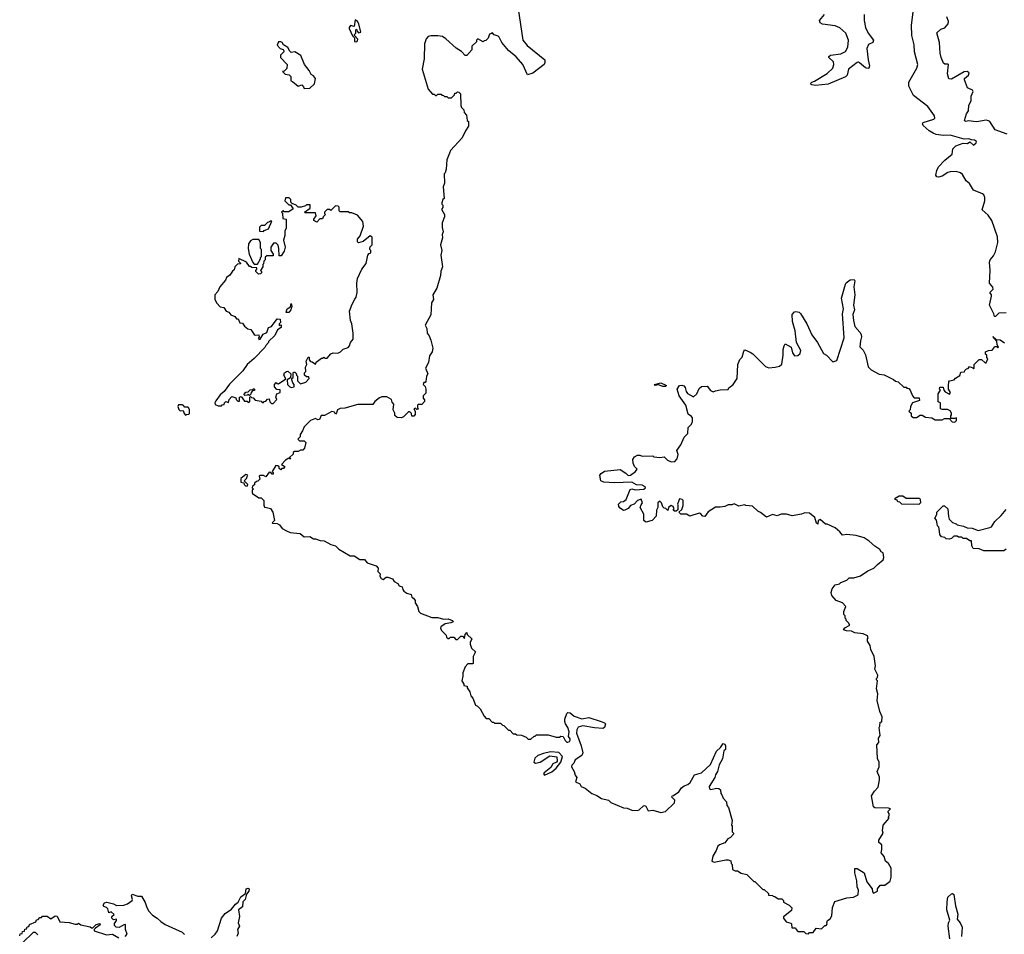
# Model space of a CAD drawing. Extents: x 2494118 to 2687960, y 757339 to 915227.
# Tile 294 of 364: x 2647868 to 2656340, y 837845 to 845711. Entities that reach past the tile are written whole.
import ezdxf

# ---------------------------------------------------------------- set-up
doc = ezdxf.new("R2010")
doc.units = 0

msp = doc.modelspace()

# ---------------------------------------------------------------- linework, layer by layer
at = {"layer": '0CON20XD'}
for points in [[(2652157.5, 845805), (2652196.2, 845535), (2652235, 845488.8), (2652386, 845366), (2652386.7, 845343.3), (2652380, 845325), (2652285, 845252.5), (2652238.3, 845238.3), (2652196.7, 845325), (2652141.4, 845391.4)], [(2656264.4, 843715.6), (2656284.2, 843795), (2656280.8, 843845), (2656234.1, 843984.1), (2656201.7, 844031.7), (2656148.8, 844075), (2656173.3, 844155), (2656173, 844183), (2656164.2, 844204.2), (2656152.5, 844215), (2656076.2, 844245), (2656041.7, 844301.7), (2656013.3, 844325), (2655980.5, 844380.5), (2655963.9, 844393.9), (2655925, 844405.6), (2655875, 844402.5), (2655855, 844396.4), (2655805, 844364.3), (2655775, 844356.7), (2655760, 844360), (2655752.5, 844375), (2655760.6, 844415), (2655775.5, 844445), (2655827.8, 844502.2), (2655892.5, 844555), (2655898.3, 844601.7), (2655923.6, 844626.4), (2655985, 844650), (2656025, 844647.5), (2656045, 844660), (2656076.4, 844633.6), (2656098.8, 844651.2), (2656100, 844665), (2656085, 844676), (2656057, 844677), (2656036.2, 844686.2), (2655995, 844683.3), (2655875, 844719.4), (2655813.2, 844716.8), (2655755, 844724.1), (2655728.1, 844735), (2655694.5, 844755), (2655641.1, 844801.1), (2655635.8, 844815), (2655641.5, 844828.5), (2655735.3, 844854.7), (2655743.1, 844865), (2655739.6, 844885), (2655681.1, 844965), (2655559.4, 845059.4), (2655518.7, 845138.7), (2655519.6, 845175), (2655587.9, 845295), (2655597.1, 845325), (2655566.9, 845435), (2655566.1, 845495), (2655544.1, 845575), (2655540.6, 845665), (2655556.7, 845776.7)], [(2650765, 845522.5), (2650775, 845530), (2650776.7, 845545), (2650750, 845575), (2650750, 845585), (2650760, 845595), (2650760, 845625), (2650765, 845630), (2650770, 845625), (2650771.7, 845611.7), (2650785, 845597.5), (2650802.5, 845605), (2650785.9, 845675.9), (2650775.8, 845695.8), (2650755, 845710), (2650747.5, 845652.5), (2650715, 845662.5), (2650702.5, 845645), (2650702.5, 845635), (2650733, 845573), (2650750, 845555), (2650750, 845525), (2650765, 845522.5)], [(2655135.7, 845755), (2655133.2, 845705), (2655145.3, 845645), (2655168.6, 845595), (2655213.6, 845535), (2655207.8, 845515), (2655172.2, 845497.8), (2655158.6, 845465), (2655168.6, 845365), (2655181.8, 845315), (2655175, 845295.8), (2655165, 845291.8), (2655145, 845296.1), (2655095, 845339.1), (2655085, 845345.4), (2655075, 845342.9), (2654999.3, 845285), (2654987.3, 845235), (2654975, 845221.5), (2654825, 845156.2), (2654715, 845146.2), (2654685, 845151.2), (2654677.5, 845155), (2654676.7, 845165), (2654685, 845173.3), (2654707.9, 845182.1), (2654815, 845249.2), (2654865, 845295.6), (2654872.5, 845325), (2654870.1, 845350.1), (2654830, 845385), (2654831.4, 845395), (2654845, 845407.5), (2654935, 845418.2), (2654975, 845439.2), (2654995.1, 845474.9), (2654998.9, 845535), (2654976.5, 845595), (2654925, 845641.9), (2654885, 845658.5), (2654775, 845671.8), (2654755.7, 845685), (2654751.4, 845705), (2654793.1, 845756.9)], [(2656365, 844726.7), (2656261.1, 844765), (2656215.7, 844835), (2656205, 844842.9), (2656185, 844846.5), (2656105, 844833.9), (2656075, 844836.5), (2656035, 844840.9), (2656006.4, 844836.4), (2655998.8, 844845), (2656015, 844902.5), (2656032.9, 844927.1), (2656034.4, 844975.6), (2656055.7, 845015), (2656056.2, 845055), (2656073.3, 845095), (2656066.1, 845106.1), (2656022.5, 845125), (2655996.7, 845195), (2655997.5, 845205), (2656033.3, 845235), (2656036.7, 845255), (2656020, 845265), (2655995, 845263.8), (2655885, 845200), (2655861.7, 845201.7), (2655852.5, 845245), (2655860, 845325), (2655855, 845330), (2655828.3, 845328.3), (2655817, 845337), (2655796.2, 845385), (2655788, 845425), (2655782.9, 845515), (2655760.7, 845599.3), (2655795, 845630), (2655828.3, 845641.7), (2655856.7, 845675), (2655860, 845695), (2655847, 845737)], [(2652141.4, 845391.4), (2652075, 845446.7), (2652017.5, 845515), (2651995, 845560), (2651985, 845570), (2651951.7, 845581.7), (2651935, 845600), (2651928.3, 845591.7), (2651911.7, 845588.3), (2651898.3, 845551.7), (2651878.3, 845531.7), (2651865, 845530), (2651855, 845520), (2651811.7, 845548.3), (2651800, 845535), (2651798.3, 845521.7), (2651760, 845485), (2651758.3, 845451.7), (2651715, 845402.5), (2651700, 845405), (2651669.3, 845439.3), (2651625, 845467.5), (2651535, 845547.5), (2651505.9, 845565.9), (2651465, 845574), (2651405, 845574), (2651384.2, 845565.8), (2651365, 845547.5), (2651350.6, 845505), (2651347.5, 845375), (2651331.2, 845285), (2651383, 845113), (2651421.7, 845071.7), (2651435, 845070), (2651445, 845060), (2651455, 845060), (2651465, 845070), (2651495, 845070), (2651501.7, 845061.7), (2651515, 845060), (2651525, 845050), (2651545, 845050), (2651555, 845040), (2651585, 845040), (2651610, 845065), (2651611.7, 845078.3), (2651625, 845080), (2651635, 845090), (2651648.3, 845088.3), (2651660, 845075), (2651663, 844973), (2651670, 844955), (2651690, 844935), (2651693, 844913), (2651711.7, 844891.7), (2651720, 844845), (2651730, 844835), (2651730, 844795), (2651703, 844757), (2651676.2, 844695), (2651575, 844586.7), (2651566.7, 844563.3), (2651543, 844507), (2651537.5, 844425), (2651530, 844395), (2651520, 844385), (2651522.5, 844305), (2651512.5, 844275), (2651520, 844175), (2651510, 844165), (2651500, 844135), (2651500, 844125), (2651510, 844115), (2651510, 844095), (2651500, 844085), (2651500, 844075), (2651522.5, 844035), (2651523.3, 844015), (2651503.3, 843965), (2651503.3, 843925), (2651513, 843887), (2651502.5, 843865), (2651507.5, 843835), (2651490, 843775), (2651500, 843725), (2651493.3, 843685), (2651506.7, 843585), (2651490.7, 843549.3), (2651488.3, 843511.7), (2651457.3, 843402.7), (2651423.3, 843345), (2651428.8, 843305), (2651412.5, 843275), (2651407, 843173), (2651357.5, 843085), (2651372.5, 843055), (2651373.8, 843015), (2651392.5, 842992.5), (2651406.4, 842956.4), (2651423.3, 842885), (2651416.2, 842853.8), (2651395, 842820), (2651387, 842763), (2651360, 842715), (2651380, 842665), (2651370, 842645), (2651361.7, 842598.3), (2651358.3, 842591.7), (2651345, 842590), (2651340, 842575), (2651357, 842557), (2651362.5, 842535), (2651361.7, 842498.3), (2651340, 842475), (2651340, 842455), (2651351.7, 842441.7), (2651351.7, 842428.3), (2651328.3, 842401.7), (2651298.3, 842401.7), (2651290, 842395), (2651290, 842375), (2651298.3, 842361.7), (2651285, 842360), (2651275, 842370), (2651260, 842365), (2651270, 842345), (2651270, 842315), (2651258.3, 842301.7), (2651241.7, 842301.7), (2651240, 842325), (2651225, 842340), (2651215, 842340), (2651170, 842295), (2651155, 842287.5), (2651115, 842290), (2651097.5, 842307.5), (2651096.4, 842326.4), (2651082.5, 842355), (2651087.5, 842405), (2651073, 842423), (2651067.5, 842445), (2651027, 842467), (2650985, 842467.5), (2650965, 842460), (2650923.6, 842426.4), (2650907, 842403), (2650777, 842403), (2650665, 842370), (2650625, 842368.8), (2650603.3, 842355), (2650595, 842330), (2650585, 842320), (2650576.7, 842336.7), (2650555, 842342.5), (2650491.7, 842308.3), (2650461.7, 842308.3), (2650447, 842273), (2650435, 842270), (2650415, 842280), (2650370, 842265), (2650315, 842210), (2650302.5, 842175), (2650282.5, 842145), (2650282.5, 842125), (2650262.5, 842105), (2650275, 842090), (2650315, 842090), (2650330, 842075), (2650320, 842025), (2650305, 842010), (2650285, 842010), (2650265, 841997.5), (2650233, 841997), (2650221.7, 841988.3), (2650220, 841975), (2650190, 841945), (2650198.3, 841931.7), (2650185, 841940), (2650155, 841922.5), (2650120, 841885), (2650148.3, 841868.3), (2650138.3, 841851.7), (2650125, 841850), (2650115, 841840), (2650101.7, 841851.7), (2650100, 841865), (2650090, 841875), (2650073, 841877), (2650040, 841825), (2650050, 841815), (2650048.3, 841801.7), (2650041.7, 841801.7), (2650028.3, 841818.3), (2650015, 841820), (2649985, 841780), (2649965, 841790), (2649935, 841790), (2649930, 841785), (2649935, 841760), (2649918.3, 841741.7), (2649905, 841740), (2649890, 841725), (2649888.3, 841711.7), (2649871.7, 841698.3), (2649870, 841685), (2649880, 841675), (2649870, 841665), (2649867.5, 841645), (2649872.5, 841635), (2649925, 841600), (2649945, 841600), (2649970, 841575), (2649970, 841535), (2649975, 841520), (2649981.7, 841518.3), (2650027, 841507), (2650047, 841477), (2650060, 841405), (2650040, 841385), (2650045, 841380), (2650085, 841377.5), (2650105, 841367.5), (2650126.1, 841336.1), (2650165, 841314.2), (2650195, 841300.8), (2650282.3, 841292.3), (2650315, 841263.3), (2650365, 841266.2), (2650395, 841247.5), (2650415, 841246.7), (2650455, 841232), (2650489.5, 841229.5), (2650545, 841196.7), (2650586.1, 841186.1), (2650615, 841158.8), (2650710.5, 841100.5), (2650745, 841098.8), (2650795, 841070), (2650835, 841068.8), (2650859.3, 841039.3), (2650935, 841013.3), (2650952.5, 840995), (2650950, 840965), (2650970, 840945), (2650967.5, 840925), (2650977.5, 840905), (2650995, 840897.5), (2651023, 840917), (2651035, 840917.5), (2651075, 840902.5), (2651090.7, 840880.7), (2651123, 840863), (2651133.6, 840843.6), (2651160, 840835), (2651165, 840810), (2651175, 840797.5), (2651199.3, 840779.3), (2651236.4, 840766.4), (2651242.5, 840745), (2651257.5, 840735), (2651270, 840715), (2651270, 840695), (2651290, 840665), (2651301.7, 840621.7), (2651317, 840607), (2651415, 840570), (2651465, 840570.8), (2651515, 840556.2), (2651555, 840557.5), (2651590, 840545), (2651597, 840533), (2651577, 840523), (2651530, 840515), (2651491.7, 840488.3), (2651490, 840475), (2651500, 840455), (2651520, 840435), (2651538.3, 840418.3), (2651541.7, 840401.7), (2651555, 840390), (2651565, 840390), (2651575, 840400), (2651605, 840400), (2651621.7, 840381.7), (2651635, 840380), (2651665, 840410), (2651678.3, 840408.3), (2651695, 840390), (2651700, 840425), (2651715, 840440), (2651720, 840425), (2651757.5, 840385), (2651743.3, 840355), (2651745, 840340), (2651756.4, 840306.4), (2651790, 840275), (2651770, 840235), (2651770, 840175), (2651765, 840170), (2651725, 840170), (2651700, 840145), (2651680, 840095), (2651682.5, 840065), (2651672.5, 840025), (2651690, 839995), (2651690, 839985), (2651718.3, 839978.3), (2651720, 839965), (2651741.7, 839931.7), (2651750, 839895), (2651767, 839877), (2651790, 839815), (2651808.3, 839808.3), (2651830, 839785), (2651865, 839720), (2651881.7, 839701.7), (2651905, 839700), (2651935, 839670), (2651945, 839670), (2651955, 839660), (2652005, 839660), (2652023, 839643), (2652035, 839640), (2652075, 839600), (2652085, 839600), (2652115, 839570), (2652135, 839570), (2652145, 839560), (2652187, 839557), (2652225, 839540), (2652243, 839523), (2652267, 839523), (2652295, 839550), (2652305, 839550), (2652315, 839560), (2652415, 839560), (2652485, 839540), (2652511.7, 839541.7), (2652525, 839550), (2652545, 839547.5), (2652561.7, 839511.7), (2652575, 839497.5), (2652585, 839496.7), (2652597.7, 839502.3), (2652603.8, 839515), (2652603.8, 839525), (2652590, 839545), (2652595.7, 839585), (2652584, 839625), (2652563.3, 839655), (2652560, 839675), (2652560, 839695), (2652576.1, 839743.9), (2652585, 839753.3), (2652605, 839750), (2652640, 839720), (2652705, 839699.2), (2652765, 839708.8), (2652872.5, 839675), (2652900, 839665), (2652907.5, 839655), (2652900, 839625), (2652885.8, 839614.2), (2652815, 839620), (2652715, 839639.2), (2652675, 839627.1), (2652661.1, 839605), (2652660, 839575), (2652699.2, 839465), (2652713.3, 839405), (2652705, 839382.5), (2652647.5, 839345), (2652635, 839317.5), (2652619.3, 839300.7), (2652616.7, 839285), (2652640, 839245), (2652647.5, 839215), (2652663.3, 839195), (2652650, 839155), (2652688, 839138), (2652700, 839115), (2652735, 839102.5), (2652790, 839055), (2652835, 839037.5), (2652875, 839012.5), (2652935, 838997.5), (2652955, 838980), (2653063, 838933), (2653095, 838930), (2653135, 838912.5), (2653185, 838910), (2653200, 838915), (2653235, 838950), (2653245, 838952.5), (2653256.1, 838946.1), (2653275, 838907.5), (2653315, 838912.5), (2653385, 838891.2), (2653425, 838900), (2653503.3, 838975), (2653505, 839000), (2653480, 839025), (2653482.5, 839035), (2653495, 839037.5), (2653539.3, 839070.7), (2653562.5, 839105), (2653585, 839122.5), (2653617, 839133), (2653638.3, 839151.7), (2653673.6, 839216.4), (2653735, 839233.3), (2653813.3, 839305), (2653865, 839420), (2653898.3, 839451.7), (2653920, 839485), (2653935, 839480), (2653942.5, 839465), (2653940, 839435), (2653928.3, 839421.7), (2653916.4, 839353.6), (2653886.1, 839303.9), (2653873.9, 839246.1), (2653854.1, 839215.9), (2653850, 839195), (2653800, 839115), (2653805, 839097.5), (2653815, 839091.2), (2653865, 839102.5), (2653885, 839100), (2653897, 839087), (2653900, 839055), (2653910, 839045), (2653920, 839015), (2653950, 838985), (2653953, 838953), (2653967, 838937), (2653997.5, 838825), (2653992.5, 838785), (2654000, 838775), (2654000, 838725), (2654010, 838715), (2654010, 838705), (2653985, 838677.5), (2653962.5, 838665), (2653935, 838632.5), (2653890, 838615), (2653875, 838602.5), (2653862.5, 838565), (2653833, 838517), (2653822.5, 838475), (2653845, 838466.7), (2653945, 838486.7), (2653965, 838486.7), (2653987, 838477), (2653990, 838455), (2654000, 838445), (2654001.7, 838401.7), (2654025, 838390), (2654045, 838390), (2654075, 838370), (2654125, 838360), (2654185, 838300), (2654195, 838300), (2654261.7, 838231.7), (2654275, 838230), (2654310, 838195), (2654311.7, 838181.7), (2654345, 838180), (2654351.7, 838171.7), (2654365, 838170), (2654395, 838150), (2654425, 838150), (2654440, 838135), (2654441.7, 838121.7), (2654490, 838095), (2654511.7, 838071.7), (2654509.3, 838050.7), (2654440, 837995), (2654440, 837985), (2654463.6, 837953.6), (2654505, 837940), (2654510, 837935), (2654511.7, 837901.7), (2654545, 837900), (2654550, 837885), (2654565, 837870), (2654615, 837870), (2654631.7, 837851.7), (2654655, 837850)], [(2650315, 845120), (2650365, 845122.5), (2650405, 845160), (2650412.5, 845205), (2650395, 845227.5), (2650375, 845240), (2650360, 845275), (2650320, 845325), (2650287.5, 845405), (2650236.4, 845436.4), (2650205, 845430), (2650191.7, 845441.7), (2650175, 845472.5), (2650137.5, 845495), (2650126.4, 845516.4), (2650115, 845522.5), (2650095, 845520), (2650083, 845493), (2650110, 845465), (2650136.4, 845456.4), (2650142.5, 845445), (2650140, 845435), (2650113, 845407), (2650112.5, 845385), (2650170, 845325), (2650168.3, 845291.7), (2650145, 845270), (2650130, 845265), (2650153, 845243), (2650188.3, 845238.3), (2650201.7, 845221.7), (2650200, 845185), (2650215, 845180), (2650265, 845140), (2650295, 845150), (2650310, 845135), (2650315, 845120)], [(2649605, 842390), (2649611.7, 842398.3), (2649628.3, 842401.7), (2649630, 842415), (2649641.7, 842428.3), (2649665, 842420), (2649670, 842445), (2649695, 842470), (2649728.3, 842458.3), (2649730, 842445), (2649745, 842430), (2649758.3, 842431.7), (2649760, 842465), (2649775, 842470), (2649801.7, 842431.7), (2649825, 842430), (2649835, 842420), (2649850, 842425), (2649850, 842465), (2649855, 842470), (2649861.7, 842461.7), (2649878.3, 842458.3), (2649895, 842440), (2649945, 842430), (2649955, 842420), (2649965, 842420), (2649971.7, 842428.3), (2649985, 842430), (2650001.7, 842448.3), (2650015, 842450), (2650020, 842425), (2650035, 842410), (2650048.3, 842411.7), (2650080, 842445), (2650072.5, 842465), (2650080, 842495), (2650110, 842505), (2650108.3, 842528.3), (2650081.7, 842531.7), (2650060, 842555), (2650060, 842575), (2650075, 842590), (2650081.7, 842581.7), (2650095, 842580), (2650158.3, 842621.7), (2650140, 842655), (2650147.5, 842675), (2650163, 842687), (2650175, 842687.5), (2650200, 842665), (2650198.3, 842631.7), (2650170, 842615), (2650173, 842573), (2650193, 842553), (2650205, 842547.5), (2650230, 842555), (2650230, 842575), (2650217.5, 842587.5), (2650210, 842615), (2650210, 842625), (2650220, 842635), (2650220, 842675), (2650225, 842680), (2650235, 842680), (2650248.3, 842668.3), (2650250, 842655), (2650260, 842645), (2650260, 842605), (2650285, 842580), (2650330, 842595), (2650360, 842625), (2650355, 842640), (2650335, 842640), (2650320, 842655), (2650320, 842675), (2650330, 842685), (2650328.3, 842721.7), (2650340, 842745), (2650332.5, 842775), (2650351.7, 842808.3), (2650358.3, 842808.3), (2650360, 842785), (2650371.7, 842771.7), (2650385, 842770), (2650415, 842750), (2650420, 842765), (2650465, 842800), (2650475, 842800), (2650485, 842810), (2650495, 842800), (2650515, 842800), (2650545, 842837.5), (2650565, 842846.7), (2650607, 842843), (2650630, 842855), (2650653, 842877), (2650695, 842893.3), (2650706.7, 842905), (2650713.8, 842936.2), (2650737.5, 842965), (2650737.5, 843015), (2650726.2, 843095), (2650713.9, 843123.9), (2650706.1, 843203.9), (2650728, 843265), (2650752, 843308), (2650763.3, 843325), (2650773.3, 843365), (2650768, 843445), (2650776.2, 843485), (2650813, 843567), (2650850, 843615), (2650863, 843687), (2650875, 843700), (2650890, 843705), (2650890, 843725), (2650880, 843735), (2650880, 843745), (2650883, 843757), (2650900, 843775), (2650902.5, 843815), (2650901.7, 843841.7), (2650885, 843852.5), (2650822.5, 843805), (2650785, 843792.5), (2650775, 843800), (2650774.2, 843825), (2650797.3, 843852.7), (2650827.5, 843935), (2650820, 843975), (2650775, 844030), (2650725, 844050), (2650705, 844050), (2650695, 844060), (2650625, 844060), (2650618.3, 844068.3), (2650618.3, 844098.3), (2650607.5, 844107.5), (2650585, 844110), (2650545, 844070), (2650535, 844080), (2650515, 844080), (2650490, 844055), (2650490, 844045), (2650500, 844035), (2650480, 844015), (2650475, 844000), (2650451.7, 843998.3), (2650425, 843970), (2650400, 843985), (2650400, 843995), (2650420, 844025), (2650415, 844050), (2650325, 844050), (2650320, 844055), (2650368.3, 844091.7), (2650368.3, 844118.3), (2650335, 844120), (2650328.3, 844111.7), (2650291.7, 844098.3), (2650265, 844100), (2650247, 844117), (2650211.7, 844131.7), (2650201.7, 844141.7), (2650200, 844165), (2650188.3, 844178.3), (2650155, 844180), (2650150, 844155), (2650185, 844120), (2650198.3, 844118.3), (2650220, 844085), (2650185, 844060), (2650145, 844060), (2650135, 844070), (2650120, 844055), (2650130, 844045), (2650131.7, 844001.7), (2650160, 843995), (2650160, 843915), (2650150, 843895), (2650150, 843855), (2650137.5, 843815), (2650153.3, 843755), (2650145, 843720), (2650118.3, 843681.7), (2650101.7, 843681.7), (2650097.5, 843745), (2650091.7, 843771.7), (2650080, 843785), (2650075, 843790), (2650051.7, 843788.3), (2650030, 843755), (2650030, 843725), (2650050, 843695), (2650048.3, 843681.7), (2649995, 843680), (2649981.7, 843668.3), (2649980, 843645), (2649970, 843635), (2649967, 843613), (2649960, 843605), (2649960, 843585), (2649940, 843555), (2649950, 843545), (2649950, 843535), (2649940, 843525), (2649923, 843523), (2649900, 843545), (2649900, 843555), (2649910, 843565), (2649908.3, 843578.3), (2649865, 843580), (2649855, 843590), (2649845, 843590), (2649820, 843625), (2649752.5, 843657.5), (2649750, 843635), (2649768.3, 843618.3), (2649768.3, 843611.7), (2649741.7, 843608.3), (2649720, 843585), (2649715, 843560), (2649700.7, 843549.3), (2649676.4, 843513.6), (2649647.5, 843495), (2649638.3, 843471.7), (2649590, 843415), (2649572.5, 843375), (2649547.5, 843345), (2649547.5, 843305), (2649564.2, 843274.2), (2649592.3, 843242.3), (2649626.2, 843236.2), (2649643.9, 843203.9), (2649667, 843197), (2649685, 843172.5), (2649718.3, 843158.3), (2649735, 843140), (2649748.3, 843138.3), (2649762.5, 843105), (2649785, 843100), (2649802.5, 843075), (2649831.7, 843051.7), (2649858.3, 843048.3), (2649885, 843002.5), (2649895, 842997.5), (2649925, 843000), (2649930, 842985), (2649922.5, 842975), (2649925, 842960), (2649937.5, 842965), (2649963.6, 843006.4), (2649995, 843020), (2650010, 843065), (2650036.4, 843073.6), (2650085, 843140), (2650110, 843135), (2650111.7, 843108.3), (2650100, 843095), (2650100, 843085), (2650105, 843080), (2650118.3, 843088.3), (2650117.5, 843065), (2650087, 843043), (2650062.5, 842995), (2650010, 842945), (2650010, 842935), (2649985, 842910), (2649978.3, 842891.7), (2649885, 842796.7), (2649824.2, 842745.8), (2649789.3, 842690.7), (2649672.3, 842577.7), (2649627, 842513), (2649594.3, 842485.7), (2649555, 842432.5), (2649547.5, 842415), (2649550.7, 842400.7), (2649575, 842390), (2649605, 842390)], [(2649965, 843890), (2649971.7, 843898.3), (2650008.3, 843911.7), (2650038.3, 843978.3), (2650025, 843980), (2650018.3, 843971.7), (2650001.7, 843968.3), (2649975, 843940), (2649945, 843940), (2649931.7, 843928.3), (2649931.7, 843891.7), (2649965, 843890)], [(2649915, 843610), (2649940, 843655), (2649940, 843665), (2649950, 843675), (2649950, 843735), (2649940, 843745), (2649940, 843795), (2649925, 843820), (2649875, 843820), (2649855, 843810), (2649837.5, 843785), (2649833.3, 843745), (2649843.3, 843695), (2649873, 843623), (2649885, 843610), (2649915, 843610)], [(2656355, 843190), (2656293, 843187), (2656265, 843160), (2656255, 843160), (2656251.7, 843181.7), (2656213.3, 843255), (2656230, 843335), (2656230, 843345), (2656216.7, 843365), (2656243.8, 843395), (2656241.2, 843411.2), (2656213.8, 843445), (2656220, 843555), (2656214.2, 843625.8), (2656218.8, 843645), (2656248.3, 843681.7), (2656264.4, 843715.6)], [(2654655, 837850), (2654665, 837860), (2654695, 837860), (2654723, 837897), (2654768.3, 837891.7), (2654795, 837920), (2654808.3, 837921.7), (2654817.5, 837932.5), (2654812.5, 837945), (2654820, 837965), (2654843, 837977), (2654857.5, 838005), (2654863.3, 838076.7), (2654883.6, 838126.4), (2654985, 838158.8), (2655043.6, 838163.6), (2655083.3, 838185), (2655085.9, 838225.9), (2655073.3, 838253.3), (2655072, 838305), (2655054, 838375), (2655055, 838410), (2655075, 838410), (2655133.8, 838375), (2655158, 838295), (2655202.5, 838235), (2655205, 838210), (2655215, 838200), (2655250, 838215), (2655250, 838235), (2655271.7, 838268.3), (2655311.7, 838268.3), (2655357, 838303), (2655366.7, 838335), (2655367.5, 838415), (2655343.9, 838453.9), (2655317.5, 838475), (2655307.5, 838515), (2655280, 838545), (2655287.5, 838575), (2655287.5, 838615), (2655260, 838635), (2655260, 838655), (2655297.5, 838715), (2655292.5, 838735), (2655297.5, 838785), (2655350, 838845), (2655340, 838855), (2655350, 838865), (2655350, 838885), (2655340, 838895), (2655340, 838905), (2655360, 838925), (2655345, 838930), (2655225, 838932.5), (2655215, 838940), (2655197.5, 839035), (2655223, 839077), (2655255, 839110), (2655266.7, 839175), (2655266.4, 839196.4), (2655247.5, 839245), (2655262.5, 839285), (2655262.5, 839325), (2655248.3, 839358.3), (2655242.5, 839475), (2655260, 839495), (2655258.3, 839531.7), (2655272.5, 839555), (2655262.5, 839625), (2655270, 839635), (2655271.7, 839668.3), (2655287, 839673), (2655290, 839715), (2655270.7, 839760.7), (2655246.7, 839855), (2655253, 839913), (2655240, 839955), (2655250, 840025), (2655240, 840035), (2655240, 840045), (2655250, 840055), (2655252.5, 840075), (2655227.5, 840125), (2655232.5, 840155), (2655220, 840235), (2655192.5, 840295), (2655185, 840330), (2655162.5, 840365), (2655162.5, 840385), (2655170, 840395), (2655163, 840413), (2655125, 840430.6), (2655055, 840438.2), (2655025, 840452.9), (2654982.5, 840455), (2654957.5, 840465), (2654969.5, 840480.5), (2655010, 840505), (2655000, 840525), (2654980, 840545), (2654980, 840555), (2654970, 840565), (2654970, 840585), (2654960, 840595), (2654958.3, 840621.7), (2654977.5, 840665), (2654947.5, 840695), (2654892.5, 840715), (2654855, 840760), (2654850, 840785), (2654860, 840815), (2654885, 840850), (2654921.7, 840858.3), (2654935, 840870), (2654985, 840890), (2655005, 840910), (2655045, 840910), (2655101.7, 840928.3), (2655165, 840970), (2655217, 840993), (2655250, 841025), (2655297.5, 841065), (2655302.5, 841085), (2655297.5, 841125), (2655280, 841135), (2655270, 841155), (2655225, 841182.5), (2655177.5, 841225), (2655133.9, 841253.9), (2655065, 841276.2), (2654985, 841283.3), (2654948.3, 841278.3), (2654926.4, 841306.4), (2654885, 841340), (2654815, 841372.5), (2654803, 841373), (2654755, 841413.3), (2654737.5, 841405), (2654735, 841372.5), (2654725, 841380), (2654708.8, 841428.8), (2654665, 841466.7), (2654625, 841470), (2654595, 841458), (2654515, 841443.3), (2654465, 841460), (2654421.7, 841458.3), (2654385, 841443.3), (2654345, 841456.7), (2654293.8, 841433.8), (2654243.6, 841473.6), (2654220, 841485), (2654175, 841527.5), (2654115, 841532.5), (2654105, 841540), (2654055, 841527.5), (2654015, 841547.5), (2653995, 841537.5), (2653965, 841540), (2653936.4, 841523.6), (2653895, 841517.5), (2653855, 841520), (2653792.3, 841477.7), (2653765, 841437.5), (2653745, 841442.5), (2653725, 841463.3), (2653713.6, 841466.4), (2653635, 841442.5), (2653605, 841457.5), (2653558.3, 841458.3), (2653540, 841475), (2653565, 841500), (2653577, 841533), (2653577.5, 841575), (2653570, 841585), (2653545, 841590), (2653527.5, 841545), (2653532.5, 841535), (2653530, 841495), (2653517, 841483), (2653503, 841483), (2653491.7, 841491.7), (2653500, 841505), (2653490, 841525), (2653475, 841532.5), (2653450, 841515), (2653445, 841490), (2653428.3, 841508.3), (2653415, 841510), (2653401.7, 841521.7), (2653390, 841555), (2653375, 841570), (2653360, 841555), (2653360, 841515), (2653347, 841493), (2653345, 841440), (2653310, 841405), (2653255, 841390), (2653237.5, 841405), (2653238, 841458), (2653206.7, 841515), (2653215, 841540), (2653227.5, 841555), (2653215, 841587.5), (2653185, 841577.5), (2653156.2, 841543.8), (2653125, 841532.5), (2653103, 841507), (2653075, 841492.5), (2653065, 841490), (2653035, 841510), (2653022.5, 841525), (2653020, 841545), (2653040, 841565), (2653065, 841567.5), (2653087.5, 841585), (2653120.5, 841669.5), (2653135, 841676), (2653165, 841668.8), (2653237.7, 841672.3), (2653253.8, 841685), (2653251.2, 841695), (2653225, 841708.2), (2653175, 841710), (2653135, 841734), (2652985, 841728), (2652895, 841733.3), (2652870, 841745), (2652860, 841795), (2652870.7, 841809.3), (2652900.7, 841829.3), (2653035, 841843.3), (2653085, 841812), (2653105, 841792), (2653125, 841793.1), (2653166.7, 841825), (2653180, 841845), (2653159.3, 841869.3), (2653146.4, 841896.4), (2653145, 841930), (2653157, 841953), (2653185, 841966.7), (2653205, 841966.7), (2653225, 841956.7), (2653315, 841960), (2653325, 841952.5), (2653377, 841947), (2653415, 841952.5), (2653443.6, 841923.6), (2653475, 841907.5), (2653505, 841912.5), (2653526.1, 841933.9), (2653533, 841973), (2653522.5, 842005), (2653556.1, 842053.9), (2653585, 842120), (2653617, 842153), (2653620, 842205), (2653648.3, 842231.7), (2653657.5, 842255), (2653657, 842287), (2653649.3, 842299.3), (2653619.3, 842319.3), (2653598.8, 842395), (2653544, 842475), (2653526, 842535), (2653544.4, 842565.6), (2653565, 842569.2), (2653582.3, 842562.3), (2653595, 842547.5), (2653603.3, 842515), (2653615, 842497.5), (2653665, 842467.5), (2653696.2, 842493.8), (2653715, 842540), (2653735, 842556.7), (2653785, 842560), (2653812.3, 842522.3), (2653835, 842510), (2653855, 842520), (2653895, 842527.5), (2653965, 842530), (2653970, 842545), (2654006.4, 842573.6), (2654042.5, 842625), (2654047.5, 842745), (2654065, 842790), (2654085, 842810), (2654098.3, 842861.7), (2654108.3, 842871.7), (2654155, 842852.5), (2654176.4, 842836.4), (2654285, 842727.5), (2654315, 842717.5), (2654368.3, 842721.7), (2654405, 842732.5), (2654425, 842750), (2654438.6, 842825), (2654437.1, 842875), (2654445, 842907.5), (2654455, 842922.5), (2654505.8, 842895.8), (2654517.5, 842845), (2654535, 842820), (2654565, 842823.3), (2654585, 842840), (2654588.8, 842865), (2654553.3, 842935), (2654540.8, 843035), (2654517.1, 843115), (2654516.2, 843175), (2654535, 843197.5), (2654547, 843203), (2654575, 843196.2), (2654588, 843185), (2654642, 843095), (2654685, 843000), (2654732, 842935), (2654785, 842840), (2654810, 842825), (2654865, 842770), (2654899.3, 842780.7), (2654963.5, 842975), (2654948.9, 843181.1), (2654955.7, 843225), (2654938.6, 843315), (2654973, 843437), (2654980.3, 843449.7), (2655015, 843474), (2655048, 843478), (2655053.8, 843465), (2655044.3, 843415), (2655052.9, 843345), (2655043.3, 843255), (2655050.8, 843215), (2655035.7, 843175), (2655041.4, 843125), (2655055, 843073.3), (2655097.5, 843025), (2655107.5, 843005), (2655112.5, 842985), (2655101.7, 842948.3), (2655097, 842897), (2655125, 842870), (2655145, 842830), (2655170, 842725), (2655195, 842700), (2655265, 842662.5), (2655307, 842657), (2655387, 842617), (2655403, 842603), (2655427, 842597), (2655475, 842550), (2655495, 842550), (2655501.7, 842541.7), (2655518.3, 842538.3), (2655530, 842525), (2655550, 842475), (2655565, 842460), (2655608.3, 842458.3), (2655610, 842435), (2655550, 842415), (2655532.5, 842385), (2655530, 842355), (2655520, 842345), (2655538.3, 842328.3), (2655540, 842305), (2655555, 842290), (2655585, 842290), (2655615, 842310), (2655635, 842310), (2655663, 842293), (2655717, 842287), (2655745, 842270), (2655805, 842270), (2655825, 842280), (2655865, 842280), (2655891.7, 842251.7), (2655915, 842250), (2655930, 842265), (2655928.3, 842288.3), (2655915, 842280), (2655881.7, 842281.7), (2655880, 842305), (2655887, 842313), (2655887, 842327), (2655875, 842347.5), (2655851.7, 842358.3), (2655805, 842357.5), (2655790, 842365), (2655790, 842415), (2655770, 842425), (2655772.5, 842495), (2655790, 842525), (2655782.5, 842535), (2655785, 842550), (2655815, 842550), (2655820, 842525), (2655831.7, 842511.7), (2655868.3, 842491.7), (2655877.5, 842505), (2655860, 842535), (2655860, 842565), (2655863, 842597), (2655870, 842605), (2655910, 842615), (2655920.7, 842629.3), (2655958.3, 842651.7), (2655965, 842680), (2655998.3, 842681.7), (2656000, 842695), (2656015, 842710), (2656028.3, 842711.7), (2656041.7, 842728.3), (2656068.3, 842718.3), (2656075, 842710), (2656080, 842715), (2656080, 842745), (2656125, 842790), (2656145, 842790), (2656175, 842760), (2656185, 842760), (2656197.5, 842795), (2656190, 842805), (2656190, 842825), (2656180, 842835), (2656180, 842855), (2656203, 842867), (2656235, 842870), (2656250, 842885), (2656255, 842900), (2656275, 842900), (2656285, 842890), (2656290, 842895), (2656280, 842915), (2656277.5, 842947.5), (2656242.5, 842987.5), (2656270, 842960), (2656305, 842956.7), (2656342.3, 842932.3)], [(2650161.7, 843191.7), (2650163, 843207), (2650170, 843225), (2650198.3, 843241.7), (2650205, 843270), (2650210, 843245), (2650202.5, 843215), (2650185, 843192.5), (2650161.7, 843191.7)], [(2653403, 842557), (2653365, 842570), (2653335, 842564), (2653330, 842575), (2653385, 842587.5), (2653428.8, 842568.8), (2653432.5, 842565), (2653425, 842557.5), (2653403, 842557)], [(2649845, 842480), (2649835, 842490), (2649827.5, 842482.5), (2649805, 842480), (2649800, 842485), (2649801.7, 842498.3), (2649813, 842507), (2649835, 842510), (2649851.7, 842528.3), (2649875, 842530), (2649885, 842540), (2649890, 842535), (2649888.3, 842521.7), (2649871.7, 842518.3), (2649860, 842505), (2649858.3, 842491.7), (2649845, 842480)], [(2649295, 842310), (2649303, 842317), (2649325, 842317.5), (2649328.8, 842325), (2649330, 842355), (2649320, 842375), (2649315, 842380), (2649288.3, 842378.3), (2649276.2, 842396.2), (2649265, 842400), (2649235, 842400), (2649230, 842385), (2649237.5, 842357.5), (2649248.3, 842348.3), (2649275, 842350), (2649283, 842323), (2649295, 842310)], [(2649825, 841700), (2649830, 841715), (2649800, 841745), (2649820, 841765), (2649827, 841783), (2649830, 841795), (2649815, 841800), (2649772.5, 841765), (2649770, 841735), (2649798.3, 841728.3), (2649800, 841715), (2649811.7, 841701.7), (2649825, 841700)], [(2655605, 841542.5), (2655460, 841545), (2655442.5, 841562.5), (2655423.3, 841565), (2655418.3, 841578.3), (2655400, 841585), (2655400, 841595), (2655435, 841616), (2655467.5, 841615), (2655496.7, 841596.7), (2655610, 841595), (2655617.5, 841585), (2655620, 841555), (2655605, 841542.5)], [(2656355, 841157.5), (2656335, 841143.1), (2656165, 841142.9), (2656125, 841160), (2656073.6, 841163.6), (2656060, 841185), (2656058.3, 841228.3), (2656045, 841230), (2656015, 841250), (2655985, 841250), (2655975, 841260), (2655945, 841260), (2655935, 841270), (2655905, 841270), (2655885, 841250), (2655866.4, 841243.6), (2655840, 841245), (2655828.8, 841258.8), (2655801.2, 841265), (2655784.4, 841285), (2655781.2, 841331.2), (2655776.7, 841346.7), (2655765, 841357.5), (2655762.5, 841375), (2655757.5, 841407.5), (2655743.3, 841425), (2655760, 841455), (2655760, 841475), (2655815, 841530), (2655825, 841530), (2655855.8, 841505.8), (2655859.3, 841439.3), (2655866.1, 841416.1), (2655896, 841386), (2655925, 841376), (2655935.8, 841365.8), (2655990, 841355), (2656020.7, 841340.7), (2656065, 841337.5), (2656115, 841318.8), (2656217, 841343), (2656230, 841350), (2656260, 841395), (2656313.9, 841446.1), (2656355, 841497.5)], [(2652385, 839214.5), (2652448.4, 839241.6), (2652484.3, 839275), (2652523.7, 839326.3), (2652538, 839375), (2652507.4, 839407.4), (2652436.5, 839413.5), (2652375, 839401.4), (2652328, 839382), (2652301.4, 839358.6), (2652292.5, 839325), (2652307.5, 839317.5), (2652345.6, 839324.4), (2652430, 839380), (2652490, 839370), (2652492.7, 839335), (2652487.8, 839325), (2652455, 839311.2), (2652439.6, 839280.4), (2652380.9, 839235), (2652375.6, 839225), (2652385, 839214.5)], [(2649515, 837816), (2649550, 837845), (2649570, 837875), (2649605, 837982.5), (2649637.5, 838025), (2649690.2, 838059.8), (2649725, 838102.9), (2649749.5, 838120.5), (2649772.3, 838167.7), (2649812.5, 838195), (2649816.7, 838235), (2649833, 838243), (2649842.5, 838235), (2649840, 838215), (2649820.7, 838189.3), (2649808.8, 838145), (2649787.5, 838125), (2649785, 838082.5), (2649750, 838055), (2649759.3, 837999.3), (2649747.5, 837945), (2649760, 837915), (2649743.6, 837886.4), (2649747.5, 837855), (2649737.5, 837825)], [(2648775, 837827.5), (2648792.5, 837845), (2648780, 837885), (2648780, 837925), (2648775, 837930), (2648763, 837927), (2648725, 837903.3), (2648697.5, 837907.5), (2648685, 837920), (2648683, 837937), (2648700, 837965), (2648700, 837975), (2648675, 837970), (2648660, 837985), (2648661.7, 837998.3), (2648680, 838015), (2648655, 838037.5), (2648635, 838030), (2648627.5, 838065), (2648616.2, 838076.2), (2648593.3, 838083.3), (2648587.5, 838095), (2648597.5, 838115), (2648617.5, 838122.5), (2648675, 838106.2), (2648701.7, 838091.7), (2648765, 838096.7), (2648795, 838106.7), (2648837.5, 838135), (2648840, 838145), (2648830, 838175), (2648835, 838190), (2648885, 838173.3), (2648915, 838172.5), (2648949.2, 838119.2), (2648961.2, 838075), (2648978.8, 838045), (2649010.5, 838010.5), (2649052.5, 837985), (2649082.5, 837955), (2649120.5, 837930.5), (2649265, 837863.3), (2649285, 837843.8)], [(2655871.5, 837805), (2655856.5, 837915), (2655860, 837945), (2655872.5, 837967.5), (2655845.3, 838055), (2655847.5, 838125), (2655855.8, 838165), (2655885, 838193.3), (2655895, 838195.8), (2655905, 838187.5), (2655919.1, 838089.1), (2655941.2, 838018.8), (2655935.7, 837975), (2655961.4, 837945), (2655977.4, 837907.4), (2655971.8, 837825)], [(2647868.3, 837831.7), (2647871.7, 837848.3), (2647888.3, 837851.7), (2647891.7, 837868.3), (2647908.3, 837871.7), (2647911.7, 837888.3), (2647928.3, 837891.7), (2647931.7, 837908.3), (2647948.3, 837911.7), (2647951.7, 837928.3), (2648008.3, 837951.7), (2648011.7, 837968.3), (2648028.3, 837971.7), (2648041.7, 837988.3), (2648055, 837990), (2648065, 838000), (2648105, 838000), (2648135, 837977.5), (2648175, 838003.3), (2648190, 838000), (2648215, 837952.5), (2648295, 837946.2), (2648347, 837933), (2648367, 837933), (2648375, 837940), (2648395, 837927.5), (2648475, 837910), (2648485, 837900), (2648498.3, 837901.7), (2648525, 837930), (2648557, 837937), (2648560, 837925), (2648521.7, 837898.3), (2648510, 837885), (2648510, 837875), (2648615, 837840), (2648666.1, 837846.1), (2648720, 837815)], [(2648025, 837840), (2648005, 837860), (2647985, 837860), (2647896.4, 837773.6)]]:
    msp.add_lwpolyline(points, dxfattribs=at)

doc.saveas('drawing.dxf')
